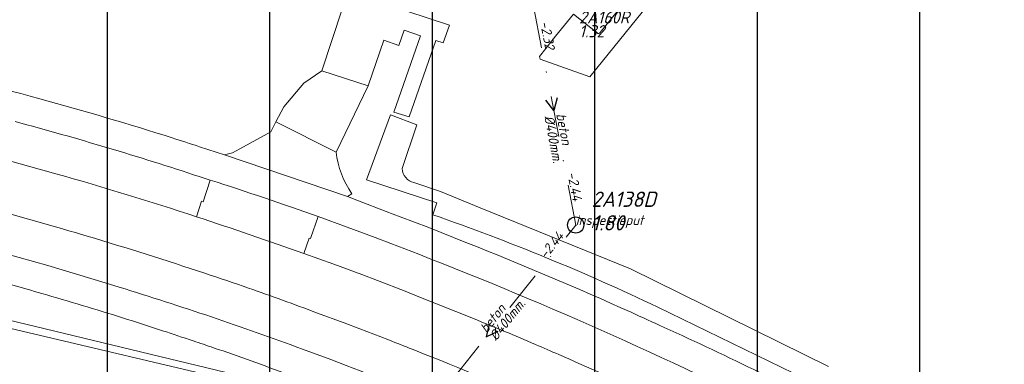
# Model space of a CAD drawing. Extents: x 148869 to 161638, y 453607 to 469810.
# Tile 786 of 1056: x 157166 to 157287, y 468252 to 468294. Entities that reach past the tile are written whole.
import ezdxf
from ezdxf.enums import TextEntityAlignment as Align
from ezdxf.lldxf.tags import DXFTag

# ---------------------------------------------------------------- set-up
doc = ezdxf.new("R2010")
doc.units = 0
doc.header["$PDMODE"] = 32
doc.header["$PDSIZE"] = 2
doc.linetypes.add('RI-VWA', pattern=[11, 5, -3, 0, -3])
doc.layers.get('0').update_dxf_attribs({"linetype": 'CONTINUOUS'})
doc.layers.get('DEFPOINTS').update_dxf_attribs({"linetype": 'CONTINUOUS'})
for name, color, linetype in [('2022 hatch', 10, 'CONTINUOUS'), ('B-OI-RI-BOB-T18-niet meenemen', 252, 'CONTINUOUS'), ('B-OI-RI-DIAMETER-T18-niet meenemen', 252, 'CONTINUOUS'), ('B-OI-RI-HWA-PUTDEKSELHOOGTE-T25-niet meenemen', 252, 'CONTINUOUS'), ('B-OI-RI-HWA-PUTNUMMER-T25-niet meenemen', 252, 'CONTINUOUS'), ('B-OI-RI-MATERIAAL-T18-niet meenemen', 252, 'CONTINUOUS'), ('B-OI-RI-STROOMRICHTING-S-niet meenemen', 252, 'CONTINUOUS'), ('gs dwa', 252, 'CONTINUOUS')]:
    doc.layers.add(name, color=color, linetype=linetype)
for name, color, linetype, lineweight in [('B-OI-RI-PERSLEIDING-G-niet meenemen', 190, 'RI-PERS', 18), ('B-OI-RI-STROOMRICHTING-S', 252, 'CONTINUOUS', 25), ('B-OI-RI-VWA-BOB-T18', 34, 'CONTINUOUS', 18), ('B-OI-RI-VWA-DIAMETER-T18', 34, 'CONTINUOUS', 18), ('B-OI-RI-VWA-MATERIAAL-T18', 34, 'CONTINUOUS', 18), ('B-OI-RI-VWA_PUTDEKSELHOOGTE-T25', 34, 'CONTINUOUS', 25), ('B-OI-RI-VWA_PUTNUMMER-T25', 34, 'CONTINUOUS', 25), ('B-OI-RI-VWA_RIOOLPUT-S', 34, 'CONTINUOUS', 25), ('B-OI-RI-VWA_TRANSPORTLEIDING-G', 34, 'RI-VWA', 18), ('B-OI-RI-VWA_TRANSPORTLEIDING-G-niet meenemen', 252, 'RI-VWA', 18), ('B-RO-VH-VERHARDING_ASFALT-GV', 251, 'CONTINUOUS', 18), ('B-RO-VH-VERHARDING_BEDRIJFSVLOERPLAAT-GV', 251, 'CONTINUOUS', 18), ('B-RO-VH-VERHARDING_STRAATBAKSTEEN-GV', 251, 'CONTINUOUS', 18)]:
    doc.layers.add(name, color=color, linetype=linetype, lineweight=lineweight)
doc.styles.add('iso15', font='ISO.shx', dxfattribs={"oblique": 15})
doc.styles.add('NLCS-ISO-M500-T18_CURSIEF', font='NLCS-ISO.ttf', dxfattribs={"oblique": 15, "height": 0.9})
doc.styles.add('NLCS-ISO-M750-T25_CURSIEF', font='NLCS-ISO.ttf', dxfattribs={"oblique": 15, "height": 1.875})
doc.styles.add('NLCS-ISO-M750_CURSIEF', font='NLCS-ISO.ttf', dxfattribs={"oblique": 15})
tags = doc.linetypes.add('RI-PERS', pattern='A,7,-2,["P",Standard,S=1.8,R=0,X=-0.5,Y=-0.9],-2,7,-2,[102,NLCS.SHX,S=1,R=180,X=0,Y=0],-2', length=22).pattern_tags.tags
tags[6] = DXFTag(74, 10)

# ---------------------------------------------------------------- blocks, each defined once
blk = doc.blocks.new('ACMAP_ANN_TEMPLATE_vwa-diam')
at = {"color": 0, "linetype": 'ByBlock', "style": 'NLCS-ISO-M500-T18_CURSIEF', "oblique": 15}
blk.add_attdef('vwa-diam', (0.3, -1.3), '', height=1.2, dxfattribs=at)
blk = doc.blocks.new('ACMAP_ANN_TEMPLATE_vwa-materiaal')
at = {"color": 0, "linetype": 'ByBlock', "style": 'NLCS-ISO-M500-T18_CURSIEF', "oblique": 15}
blk.add_attdef('vwa-mat', (0.3, 0.2), '', height=1.2, dxfattribs=at)
blk = doc.blocks.new('ACMAP_ANN_TEMPLATE_vwa-nap-r')
at = {"color": 0, "linetype": 'ByBlock', "style": 'NLCS-ISO-M500-T18_CURSIEF', "oblique": 15}
blk.add_attdef('vwa-nap-r', (-5.6, 0.2), '', height=1.2, dxfattribs=at)
blk = doc.blocks.new('ACMAP_ANN_TEMPLATE_type knoop')
at = {"layer": 'DEFPOINTS', "style": 'NLCS-ISO-M500-T18_CURSIEF', "oblique": 15}
blk.add_attdef('type_knoop', (0, 0), '', height=1.2, dxfattribs=at)
blk = doc.blocks.new('ACMAP_ANN_TEMPLATE_vwa-puth')
at = {"color": 0, "linetype": 'ByBlock', "style": 'NLCS-ISO-M750-T25_CURSIEF', "oblique": 15}
blk.add_attdef('vwa-puth', (-3, 5), '', height=1.88, dxfattribs=at)
blk = doc.blocks.new('ACMAP_ANN_TEMPLATE_vwa-putnr')
at = {"color": 0, "linetype": 'ByBlock', "style": 'NLCS-ISO-M750-T25_CURSIEF', "oblique": 15}
blk.add_attdef('vaw-putnr', (-3, 7.9), '', height=1.88, dxfattribs=at)
blk = doc.blocks.new('ACMAP_ANN_TEMPLATE_diam')
at = {"color": 0, "linetype": 'ByBlock', "style": 'iso15', "oblique": 15}
blk.add_attdef('diam', (0.5, -1.3), '', height=1.2, dxfattribs=at)
blk = doc.blocks.new('ACMAP_ANN_TEMPLATE_mat')
at = {"color": 0, "linetype": 'ByBlock', "style": 'iso15', "oblique": 15}
blk.add_attdef('mat', (0.5, 0.2), '', height=1.2, dxfattribs=at)
blk = doc.blocks.new('ACMAP_ANN_TEMPLATE_nap-l')
at = {"color": 0, "linetype": 'ByBlock', "style": 'iso15', "oblique": 15}
blk.add_attdef('nap-l', (3.3, 0.2), '', height=1.2, dxfattribs=at)
blk = doc.blocks.new('ACMAP_ANN_TEMPLATE_nap-r')
at = {"color": 0, "linetype": 'ByBlock', "style": 'iso15', "oblique": 15}
blk.add_attdef('nap-r', text='', height=1.2, dxfattribs=at).set_placement((-4.1, 0.2), align=Align.RIGHT)
blk = doc.blocks.new('ACMAP_ANN_TEMPLATE_puth-rwa')
at = {"color": 0, "linetype": 'ByBlock', "style": 'iso15', "oblique": 15}
blk.add_attdef('puth-rwa', (-2.7, -4.4), '', height=1.5, dxfattribs=at)
blk = doc.blocks.new('ACMAP_ANN_TEMPLATE_putnr-rwa')
at = {"color": 0, "linetype": 'ByBlock', "style": 'iso15', "oblique": 15}
blk.add_attdef('putnr-rwa', (-2.7, -2.7), '', height=1.5, dxfattribs=at)

msp = doc.modelspace()

# ---------------------------------------------------------------- hatches: boundary and pattern name
at = {"layer": '2022 hatch'}
h = msp.add_hatch(dxfattribs=at)
h.set_pattern_fill('ANSI31', color=256, scale=19.992, angle=45)
h.set_pattern_definition([(90, (0, 0), (-19.992, 0), [])])
h.paths.add_polyline_path([(158379.84, 467996.89), (158366.84, 468022.67), (158189.84, 468166.16), (157828.17, 468458.42), (157739.22, 468518.82), (157641.11, 468619.81), (157530.39, 468683.16), (157482.59, 468721.96), (157387.79, 468799.09), (157358.04, 468834.15), (157275.29, 468902.27), (157210.79, 468954.43), (157194.02, 469053.71), (156902.95, 469077.05), (156826.8, 468954.1), (156792.27, 468881.17), (156787.74, 468869.52), (156766.12, 468853.14), (156708.66, 468812.18), (156684.68, 468714.31), (156691.12, 468637.35), (156646.96, 468557.82), (156546.37, 468484.25), (156540.57, 468402.6), (156240.02, 468051.1), (156133.15, 468060.94), (155534.46, 467899.58), (155877.43, 467514.28), (156068.55, 467349.02), (156564.13, 467124.76), (157053.01, 467402.65), (157255.96, 467459.7), (157295.2, 467601.79), (157494.95, 467833.47), (157733.53, 467653.62), (157958.73, 467372.41), (158076.05, 467263.89), (158097.91, 467222.3), (158172.49, 467148.19), (158328.77, 467127.74), (158565.83, 467340.97), (158654.01, 467555.95), (158521.87, 467664.49), (158523.64, 467683.01), (158588.43, 467828.66)])

# ---------------------------------------------------------------- linework, layer by layer
at = {"layer": 'B-OI-RI-PERSLEIDING-G-niet meenemen'}
for p, q in [((157204, 468247.7), (157128, 468266)), ((157127, 468265), (157203.3, 468247.1))]:
    msp.add_line(p, q, dxfattribs=at)
at = {"layer": 'B-OI-RI-STROOMRICHTING-S', "color": 251}
msp.add_lwpolyline([(157224.07, 468256.6), (157223.73, 468255.03), (157225.2, 468255.7)], dxfattribs=at)
at = {"layer": 'B-OI-RI-STROOMRICHTING-S-niet meenemen'}
msp.add_lwpolyline([(157232.46, 468284.4), (157232.03, 468282.84), (157231.05, 468284.12)], dxfattribs=at)
at = {"layer": 'B-OI-RI-VWA_RIOOLPUT-S'}
msp.add_point((157234.73, 468268.77), dxfattribs=at)
at = {"layer": 'B-OI-RI-VWA_TRANSPORTLEIDING-G', "color": 251}
msp.add_line((157212.74, 468241.29), (157234.73, 468268.77), dxfattribs=at)
at = {"layer": 'B-OI-RI-VWA_TRANSPORTLEIDING-G-niet meenemen'}
msp.add_line((157234.73, 468268.77), (157229.32, 468296.92), dxfattribs=at)
at = {"layer": 'B-RO-VH-VERHARDING_ASFALT-GV'}
for points in [[(157168.79, 468284.28, 0.008261), (157149.88, 468289.16)], [(157185.09, 468279.48, 0.010617), (157168.79, 468284.28)], [(157165.75, 468281.49, -0.013848), (157188.41, 468274.73)], [(157167.39, 468276.02, 0.006992), (157151.11, 468280.26)], [(157188.43, 468278.4, 0.002071), (157185.09, 468279.48)], [(157207.19, 468272.62, -0.125727), (157205.25, 468277.74)], [(157170.92, 468275.03, 0.001459), (157167.39, 468276.02)], [(157214.83, 468273.98, -0.33626), (157213.37, 468275.71)], [(157178.57, 468261.13, 0.03002), (157121.48, 468275.19)], [(157188.06, 468269.79, 0.010344), (157170.92, 468275.03)], [(157189.76, 468274.3, -0.00728), (157203.05, 468269.81)], [(157155.19, 468272.77, -0.008239), (157171.44, 468268.34)], [(157201.27, 468265.28, 0.005776), (157188.06, 468269.79)], [(157217.15, 468270.03, -0.027782), (157244.84, 468258.67)], [(157171.44, 468268.34, -0.001626), (157174.6, 468267.41)], [(157174.6, 468267.41, -0.00785), (157189.09, 468262.84)], [(157241.54, 468258.04, 0.01146), (157221.23, 468266.63)], [(157215.41, 468265.17, -0.025221), (157262.75, 468244)], [(157161.87, 468262.37, -0.003235), (157169.03, 468260.36)], [(157189.09, 468262.84, -0.003726), (157194.47, 468261.02)], [(157201.13, 468253.51, 0.013505), (157178.57, 468261.13)], [(157169.03, 468260.36, -0.002861), (157174, 468258.89)], [(157194.47, 468261.02, -0.00594), (157202.83, 468257.99)], [(157174, 468258.89, -0.005677), (157183.89, 468255.78)], [(157245.61, 468256.18, 0.002498), (157241.54, 468258.04)], [(157229.78, 468254.09, 0.006073), (157222.16, 468257.26)], [(157257.37, 468250.63, 0.008114), (157245.61, 468256.18)], [(157183.89, 468255.78, -0.002072), (157187.65, 468254.53)], [(157187.65, 468254.53, -0.002378), (157190.17, 468253.68)], [(157212.12, 468254.48, -0.001347), (157214.95, 468253.37)], [(157232.64, 468252.84, 0.002309), (157229.78, 468254.09)], [(157190.17, 468253.68, -0.007452), (157199.4, 468250.38)], [(157214.95, 468253.37, -0.017482), (157248.4, 468238.75)], [(157252.18, 468243.87, 0.009993), (157232.64, 468252.84)]]:
    msp.add_lwpolyline(points, format="xyb", dxfattribs=at)
at = {"layer": 'B-RO-VH-VERHARDING_ASFALT-GV', "flags": 128}
msp.add_lwpolyline([(157197.85, 468281.44), (157205.25, 468277.74), (157209.2, 468285.9), (157203.5, 468287.73), (157201.29, 468286.21), (157198.83, 468283.3)], close=True, dxfattribs=at)
for points in [[(157213.37, 468275.71), (157215.19, 468281.1), (157211.92, 468282.3), (157208.98, 468274.34), (157217.63, 468271.5), (157217.15, 468270.03)], [(157205.25, 468277.74), (157197.85, 468281.44), (157197.22, 468280.23), (157193.38, 468278.12), (157192.51, 468277.65), (157191.51, 468277.38), (157206.64, 468272.26), (157207.19, 468272.62)], [(157221.23, 468266.63), (157216.65, 468268.45), (157213.14, 468269.78), (157211.42, 468270.44), (157208.02, 468271.73), (157206.64, 468272.26), (157191.51, 468277.38), (157188.43, 468278.4)], [(157188.41, 468274.73), (157189.76, 468274.3)], [(157265.84, 468251.36), (157241.48, 468263.37), (157222.98, 468270.9), (157218.08, 468272.9), (157214.83, 468273.98)], [(157203.05, 468269.81), (157206.62, 468268.5), (157210.07, 468267.23), (157211.98, 468266.48), (157215.41, 468265.17)], [(157222.16, 468257.26), (157215.42, 468259.95), (157213.75, 468260.62), (157210.33, 468261.95), (157208.43, 468262.68), (157204.98, 468263.94), (157201.27, 468265.28)], [(157244.84, 468258.67), (157264.55, 468249.09)], [(157202.83, 468257.99), (157206.25, 468256.73), (157208.15, 468256.01), (157211.6, 468254.7), (157212.12, 468254.48)], [(157209.91, 468250.18), (157206.47, 468251.51), (157204.6, 468252.23), (157201.13, 468253.51)]]:
    msp.add_lwpolyline(points, dxfattribs=at)
at = {"layer": 'B-RO-VH-VERHARDING_BEDRIJFSVLOERPLAAT-GV', "flags": 128}
msp.add_lwpolyline([(157203.5, 468287.73), (157209.2, 468285.9), (157211.1, 468291.48), (157212.97, 468290.85), (157213.61, 468292.74), (157215.62, 468292.04), (157212.37, 468282.65), (157214.22, 468282.06), (157217.5, 468291.44), (157218.42, 468291.15), (157219.21, 468293.33), (157205.96, 468297.74), (157205.23, 468295.6), (157206.01, 468295.3)], close=True, dxfattribs=at)
for points in [[(157189.76, 468274.3), (157188.9, 468271.61), (157188.68, 468271.7), (157188.06, 468269.79)], [(157201.27, 468265.28), (157201.93, 468267.16), (157202.08, 468267.11), (157203.05, 468269.81)]]:
    msp.add_lwpolyline(points, dxfattribs=at)
at = {"layer": 'B-RO-VH-VERHARDING_BEDRIJFSVLOERPLAAT-GV'}
for points in [[(157203.05, 468269.81, 0.00728), (157189.76, 468274.3)], [(157188.06, 468269.79, -0.005776), (157201.27, 468265.28)]]:
    msp.add_lwpolyline(points, format="xyb", dxfattribs=at)
at = {"layer": 'B-RO-VH-VERHARDING_STRAATBAKSTEEN-GV', "flags": 128}
for points in [[(157237.37, 468292.39), (157234.47, 468294.68), (157232.24, 468291.97), (157231.04, 468290.49), (157230.26, 468289.5), (157230.37, 468289.16), (157236.48, 468286.97), (157237.33, 468288.04), (157296.63, 468361.29), (157292.79, 468364.41), (157297.14, 468369.71), (157297.5, 468370.15), (157295.9, 468371.48), (157289.06, 468363.01)], [(157292.27, 468359.73), (157237.76, 468292.43)]]:
    msp.add_lwpolyline(points, dxfattribs=at)
at = {"layer": 'B-RO-VH-VERHARDING_STRAATBAKSTEEN-GV'}
msp.add_lwpolyline([(157237.76, 468292.43, -0.444166), (157237.37, 468292.39)], format="xyb", dxfattribs=at)
at = {"layer": 'gs dwa'}
msp.add_point((157234.73, 468268.77), dxfattribs=at)
msp.add_point((157234.73, 468268.77), dxfattribs=at)

# ---------------------------------------------------------------- block references
at = {"layer": 'B-OI-RI-BOB-T18-niet meenemen'}
ref = msp.add_blockref('ACMAP_ANN_TEMPLATE_nap-r', (157231.58, 468286.24), dxfattribs=dict(at, rotation=280.8787326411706))
ref.add_attrib('nap-r', '-2.32', dxfattribs={"layer": '0', "color": 0, "linetype": 'ByBlock', "height": 1.2, "rotation": 280.8787, "style": 'NLCS-ISO-M750_CURSIEF', "oblique": 15}).set_placement((157231, 468290.3), align=Align.RIGHT)
ref = msp.add_blockref('ACMAP_ANN_TEMPLATE_nap-l', (157232.87, 468278.41), dxfattribs=dict(at, rotation=280.8787326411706))
ref.add_attrib('nap-l', '-2.44', (157233.69, 468275.2), dxfattribs={"layer": '0', "color": 0, "linetype": 'ByBlock', "height": 1.2, "rotation": 280.8787, "style": 'NLCS-ISO-M750_CURSIEF', "oblique": 15})
at = {"layer": 'B-OI-RI-DIAMETER-T18-niet meenemen'}
ref = msp.add_blockref('ACMAP_ANN_TEMPLATE_diam', (157232.02, 468282.84), dxfattribs=dict(at, rotation=280.8787326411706))
ref.add_attrib('diam', '%%c400mm.', (157230.84, 468282.11), dxfattribs={"layer": '0', "color": 0, "linetype": 'ByBlock', "height": 1.2, "rotation": 280.8787, "style": 'NLCS-ISO-M750_CURSIEF', "oblique": 15})
at = {"layer": 'B-OI-RI-HWA-PUTDEKSELHOOGTE-T25-niet meenemen'}
ref = msp.add_blockref('ACMAP_ANN_TEMPLATE_puth-rwa', (157237.85, 468296.25), dxfattribs=at)
ref.add_attrib('puth-rwa', '1.32', (157235.15, 468291.85), dxfattribs={"layer": '0', "color": 0, "linetype": 'ByBlock', "height": 1.5, "style": 'NLCS-ISO-M750_CURSIEF', "oblique": 15})
at = {"layer": 'B-OI-RI-HWA-PUTNUMMER-T25-niet meenemen'}
ref = msp.add_blockref('ACMAP_ANN_TEMPLATE_putnr-rwa', (157237.85, 468296.25), dxfattribs=at)
ref.add_attrib('putnr-rwa', '2A160R', (157235.15, 468293.55), dxfattribs={"layer": '0', "color": 0, "linetype": 'ByBlock', "height": 1.5, "style": 'NLCS-ISO-M750_CURSIEF', "oblique": 15})
at = {"layer": 'B-OI-RI-MATERIAAL-T18-niet meenemen'}
ref = msp.add_blockref('ACMAP_ANN_TEMPLATE_mat', (157232.02, 468282.84), dxfattribs=dict(at, rotation=280.8787326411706))
ref.add_attrib('mat', 'beton', (157232.32, 468282.39), dxfattribs={"layer": '0', "color": 0, "linetype": 'ByBlock', "height": 1.2, "rotation": 280.8787, "style": 'NLCS-ISO-M750_CURSIEF', "oblique": 15})
at = {"layer": 'B-OI-RI-VWA-BOB-T18', "color": 251, "rotation": 51.33256451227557}
msp.add_blockref('ACMAP_ANN_TEMPLATE_vwa-nap-r', (157234.73, 468268.77), dxfattribs=at).add_auto_attribs({'vwa-nap-r': '-2.44'})
at = {"layer": 'B-OI-RI-VWA-DIAMETER-T18', "color": 251, "rotation": 51.33256451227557}
msp.add_blockref('ACMAP_ANN_TEMPLATE_vwa-diam', (157223.73, 468255.03), dxfattribs=at).add_auto_attribs({'vwa-diam': '%%c400mm.'})
at = {"layer": 'B-OI-RI-VWA-MATERIAAL-T18', "color": 251, "rotation": 51.33256451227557}
msp.add_blockref('ACMAP_ANN_TEMPLATE_vwa-materiaal', (157223.73, 468255.03), dxfattribs=at).add_auto_attribs({'vwa-mat': 'beton'})
at = {"layer": 'B-OI-RI-VWA_PUTDEKSELHOOGTE-T25', "color": 251}
msp.add_blockref('ACMAP_ANN_TEMPLATE_vwa-puth', (157239.7, 468263.1), dxfattribs=at).add_auto_attribs({'vwa-puth': '1.80'})
at = {"layer": 'B-OI-RI-VWA_PUTNUMMER-T25', "color": 251}
msp.add_blockref('ACMAP_ANN_TEMPLATE_vwa-putnr', (157239.7, 468263.1), dxfattribs=at).add_auto_attribs({'vaw-putnr': '2A138D'})
at = {"layer": 'DEFPOINTS'}
msp.add_blockref('ACMAP_ANN_TEMPLATE_type knoop', (157234.73, 468268.77), dxfattribs=at).add_auto_attribs({'type_knoop': 'inspectieput'})

doc.saveas('drawing.dxf')
